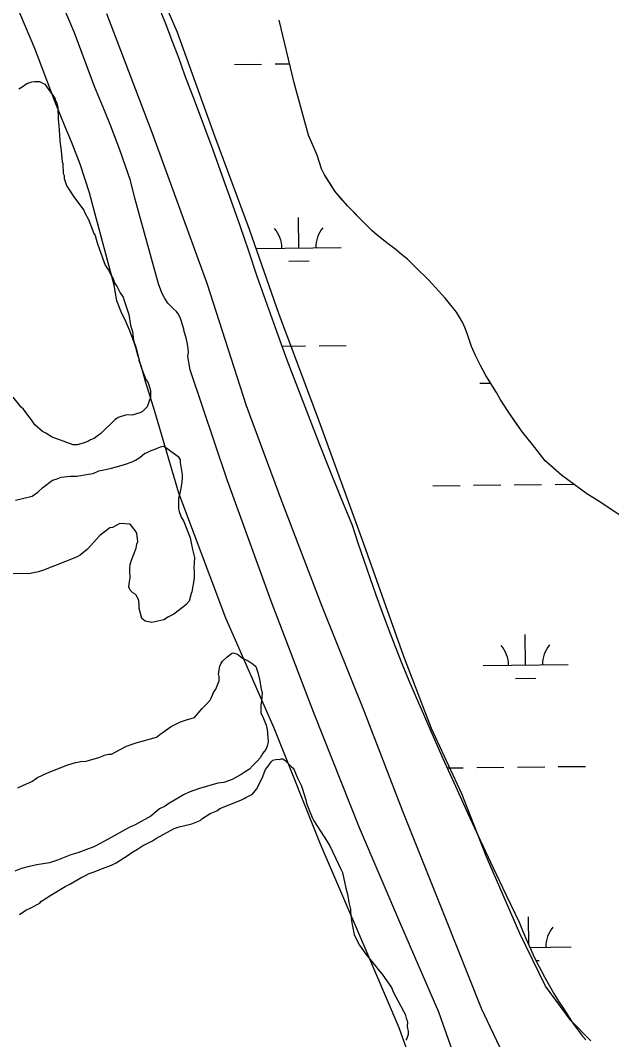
# Model space of a CAD drawing. Extents: x 3684037 to 3722149, y 433263 to 459021.
# Drawn here: x 3711769 to 3712466, y 447115 to 448315 of the extents above; entities that cross this region are included whole.
import ezdxf

# ---------------------------------------------------------------- set-up
doc = ezdxf.new("R2010")
doc.units = 0
for name, color, linetype in [('V-LEVE-TOET', 7, 'Continuous'), ('V-SITE-VEGE', 7, 'Continuous'), ('V-TOPO-SHOR', 7, 'Continuous'), ('V-WETL-SWMP', 7, 'Continuous')]:
    doc.layers.add(name, color=color, linetype=linetype)

msp = doc.modelspace()

# ---------------------------------------------------------------- linework, layer by layer
at = {"layer": 'V-LEVE-TOET'}
for points in [[(3712441.5, 447113.1), (3712418.2, 447137), (3712388.1, 447177.7), (3712357.9, 447239.6), (3712318.6, 447330.1), (3712289.5, 447404.3), (3712254, 447481), (3712221.5, 447566.1), (3712174.4, 447697.6), (3712120.1, 447847.4), (3712074.3, 447969), (3712039.5, 448068.9), (3711998.5, 448179.1), (3711954.7, 448301.2), (3711916.4, 448389.3)], [(3711870.8, 448323.4), (3711924.8, 448182.5), (3711989.1, 448006), (3712035.6, 447861.7), (3712077, 447749.5), (3712124.8, 447625.3), (3712174.5, 447501.2), (3712219.3, 447385), (3712269.5, 447259.4), (3712312.5, 447151.5), (3712337.5, 447098.6)]]:
    msp.add_lwpolyline(points, dxfattribs=at)
at = {"layer": 'V-SITE-VEGE'}
for points in [[(3711767.7, 448234.7), (3711771.6, 448237.2), (3711776.9, 448241.1), (3711782.8, 448242.9), (3711786, 448243.6), (3711791.9, 448243.5)], [(3711791.9, 448243.5), (3711798.3, 448240.2), (3711802.8, 448233.6), (3711809.9, 448223.8), (3711811.1, 448219.8), (3711812.4, 448217.9), (3711813.6, 448213.3), (3711814.1, 448199.6), (3711814.7, 448191.2), (3711815.3, 448186.6), (3711815.8, 448173.6), (3711817.6, 448161.8), (3711818.7, 448148.8), (3711819.4, 448146.9), (3711819.9, 448135.1), (3711821.1, 448132.5), (3711821.1, 448129.3), (3711823, 448123.4), (3711824.2, 448120.1), (3711833.2, 448106.3), (3711844.1, 448091.9), (3711845.3, 448088.6), (3711849.8, 448080.8), (3711856.1, 448064.4), (3711857.4, 448061.8), (3711859.9, 448053.3), (3711866.2, 448035.7), (3711869.3, 448027.2), (3711873.2, 448021.3), (3711876.4, 448014.7), (3711878.9, 448010.8), (3711880.8, 448005.6), (3711883.4, 448001.6), (3711887.2, 447994.4), (3711890.4, 447989.2), (3711891.6, 447985.3), (3711897.3, 447968.9), (3711899.1, 447956.5), (3711900.3, 447952.6), (3711901.6, 447948.7), (3711902.8, 447938.3), (3711905.9, 447929.1), (3711909.6, 447914.8), (3711912.1, 447905.6), (3711917.2, 447892.5), (3711919.1, 447889.9), (3711921, 447886), (3711922.9, 447879.5), (3711922.8, 447871), (3711921.5, 447867.8), (3711918.8, 447860), (3711913.5, 447854.8), (3711910.2, 447852.9), (3711906.3, 447851.7), (3711901.1, 447850.4), (3711894.6, 447850.5), (3711884.8, 447847.4), (3711880.8, 447844.8), (3711864.4, 447828.8), (3711859.8, 447825.6), (3711856.5, 447823), (3711851.9, 447821.1), (3711849.9, 447819.8), (3711843.4, 447817.3), (3711836.2, 447815.4), (3711831.7, 447815.5), (3711816.8, 447820.9), (3711807.1, 447824.2), (3711799.3, 447828.9)], [(3711799.3, 447828.9), (3711795.4, 447830.9), (3711786.4, 447838.8), (3711782.6, 447844.7), (3711779.4, 447848.6), (3711773, 447857.2), (3711770.4, 447859.8), (3711760.8, 447871.6)], [(3711763.9, 447750), (3711783.5, 447755), (3711790.1, 447759.5), (3711796, 447765.2), (3711807.2, 447773.6), (3711811.7, 447774.8), (3711817.6, 447777.4), (3711828.7, 447778.5), (3711835.9, 447778.4), (3711849.6, 447780.9), (3711855.4, 447781.5), (3711862, 447784.6), (3711871.8, 447786.5), (3711877, 447787.7), (3711892, 447792.1), (3711901.1, 447795.2), (3711905.1, 447797.1), (3711910.3, 447800.3), (3711916.2, 447805.5), (3711918.2, 447806.1), (3711923.4, 447808.6), (3711927.3, 447809.9), (3711934.5, 447813.1), (3711937.8, 447813.7), (3711941, 447812.3), (3711955.2, 447801.7), (3711957.8, 447797.8), (3711957.7, 447794.6), (3711960.2, 447780.2), (3711960.1, 447775.7), (3711959.4, 447768.5), (3711957.3, 447758.1), (3711955.9, 447752.3), (3711955.8, 447739.9), (3711956.4, 447736.7), (3711958.9, 447730.1), (3711962.1, 447724.9), (3711969.7, 447705.9), (3711970.9, 447700), (3711972.1, 447692.2), (3711974.6, 447682.4), (3711973.8, 447670.1), (3711974.4, 447666.2), (3711974.3, 447657.7), (3711971.5, 447642.1), (3711970.9, 447640.2), (3711968.2, 447631.1), (3711964.9, 447627.2), (3711962.2, 447624.7), (3711950.4, 447615.7), (3711943.9, 447612.5)], [(3711943.9, 447612.5), (3711938.6, 447609.3), (3711924.3, 447606.2), (3711916.5, 447607.6), (3711912.6, 447610.9), (3711909.5, 447622.7), (3711909.5, 447625.3), (3711909, 447631.8), (3711906.4, 447637.7), (3711904.5, 447639.7), (3711901.9, 447641), (3711898.7, 447644.3), (3711897.4, 447648.2), (3711897.5, 447651.5), (3711898.9, 447658.6), (3711898.3, 447666.4), (3711898.3, 447669.7), (3711899, 447674.2), (3711900.4, 447679.4), (3711905.8, 447693.7), (3711906.5, 447698.2), (3711907.8, 447701.4), (3711906.6, 447711.2), (3711904.7, 447714.5), (3711899, 447721.7), (3711886.6, 447722.5), (3711878.1, 447718.1), (3711874.8, 447717.5), (3711863, 447708.5), (3711859.7, 447704.6), (3711848.5, 447692.4), (3711840, 447685.3), (3711835.4, 447682.8), (3711796.8, 447667.6)], [(3711796.8, 447667.6), (3711790.9, 447665.7), (3711779.2, 447663.3), (3711756.4, 447663.6)], [(3712020.3, 447570.1), (3712025.5, 447568.7), (3712031.3, 447564.1), (3712037.8, 447560.8), (3712043.6, 447556.8), (3712046.8, 447554.2), (3712049.3, 447547), (3712051.8, 447537.2), (3712053, 447529.4), (3712054.2, 447522.8), (3712053.5, 447513.7), (3712052.8, 447508.5), (3712052.7, 447499.4), (3712055.8, 447492.9), (3712059, 447485), (3712060.2, 447479.8), (3712061.4, 447466.1), (3712060.7, 447461.6), (3712058.7, 447456.4), (3712055.3, 447451.9), (3712052, 447446.7), (3712048.7, 447442.9), (3712042.8, 447437.1), (3712039.5, 447433.2), (3712033, 447429.4), (3712029.7, 447426.8), (3712019.2, 447421.1), (3712009.4, 447417.3), (3712002.2, 447416.7), (3711980.7, 447410.5), (3711968.3, 447406.1), (3711961.7, 447402.9), (3711943.4, 447392.1), (3711940.1, 447389.5), (3711933.5, 447386.3), (3711923, 447378), (3711904.7, 447367.8), (3711897.5, 447364.6), (3711893.5, 447362.1), (3711876.5, 447352.5), (3711864.1, 447346.2), (3711856.2, 447341.7), (3711837.3, 447334.8), (3711828.8, 447332.3), (3711813.1, 447325.9), (3711803.9, 447322.8), (3711788.9, 447320.4), (3711779.8, 447318.5), (3711770.7, 447316), (3711762.8, 447312.9)], [(3711766.6, 447411.1), (3711773.1, 447414.3), (3711782.9, 447418.7), (3711789.5, 447423.2), (3711800.6, 447428.3), (3711811.1, 447432.7), (3711816.3, 447434.6), (3711825.5, 447438.4), (3711834.6, 447440.9), (3711837.2, 447441.5), (3711840.5, 447442.1), (3711847, 447442.7), (3711862, 447447), (3711869.9, 447450.2), (3711873.8, 447450.8), (3711877, 447450.8), (3711886.9, 447456.5), (3711894.7, 447460.3), (3711901.3, 447462.8), (3711907.1, 447464.7), (3711913, 447466), (3711930, 447471), (3711933.9, 447474.2), (3711943.1, 447480.6), (3711946.4, 447483.1), (3711958.2, 447488.8), (3711965.4, 447491.4), (3711971.9, 447493.2), (3711974.5, 447493.9), (3711983.7, 447504.8), (3711988.4, 447509.3), (3711993, 447514.5), (3711994.3, 447517), (3711997, 447523.5), (3711999.6, 447527.4), (3712003.7, 447537.1), (3712003.7, 447542.3), (3712003.1, 447545.6), (3712004.5, 447554.7), (3712005.9, 447557.9), (3712007.8, 447560.5), (3712013.1, 447565.6), (3712018.4, 447569.5), (3712020.3, 447570.1)], [(3711768.6, 447261.9), (3711775.8, 447267.1), (3711781, 447269.6), (3711792.2, 447275.3), (3711793.5, 447277.3), (3711798.7, 447280.4), (3711805.3, 447284.9), (3711822.3, 447295.1), (3711827.6, 447297.7), (3711842, 447306), (3711844, 447306.6), (3711850.5, 447310.4), (3711855.1, 447311.7), (3711866.2, 447316.1), (3711876.7, 447319.9), (3711882.5, 447323), (3711897.6, 447332.6), (3711900.9, 447335.2), (3711907.5, 447339), (3711913.4, 447342.9), (3711925.1, 447348.6), (3711929.7, 447351.8), (3711950.7, 447363.2), (3711956.6, 447365.1), (3711963.1, 447367), (3711971.6, 447368.8), (3711981.4, 447372.6), (3711983.4, 447374.6), (3711993.2, 447380.9), (3712001.1, 447384.1), (3712004.3, 447386.7), (3712029.2, 447396.8), (3712033.1, 447398.7), (3712035.1, 447400), (3712038.4, 447401.2), (3712042.9, 447403.8), (3712046.2, 447407.6), (3712047.6, 447409.6), (3712050.9, 447415.4), (3712051.6, 447417.3), (3712054.2, 447422.5), (3712057.6, 447430.9), (3712058.3, 447432.9), (3712061.6, 447436.7), (3712064.9, 447441.9), (3712066.8, 447443.8), (3712072.1, 447445.1), (3712075.3, 447444.4), (3712077.9, 447445.7), (3712081.2, 447443.7), (3712088.9, 447435.8), (3712090.8, 447434.4), (3712092.1, 447432.5), (3712095.2, 447424.6), (3712100.3, 447414.2), (3712101.6, 447410.9), (3712106, 447397.2), (3712106.6, 447393.3), (3712110.4, 447382.8), (3712113.5, 447375.6), (3712115.4, 447372.3), (3712127.6, 447353.3), (3712134, 447342.8), (3712144.1, 447321.9), (3712146.7, 447316), (3712149.2, 447311.4)], [(3712149.2, 447311.4), (3712152.9, 447293.1), (3712154.8, 447286), (3712156.6, 447276.2), (3712158.5, 447268.4), (3712158.4, 447264.4), (3712160.2, 447252.1), (3712161.4, 447246.2), (3712162.7, 447238.4), (3712165.8, 447231.8), (3712169, 447225.9), (3712176.7, 447215.4), (3712188.9, 447200.3), (3712190.8, 447197.7), (3712195.9, 447191.8), (3712204.9, 447178.6), (3712206.8, 447176), (3712208.7, 447170.8), (3712220.8, 447147.9), (3712222.7, 447144.6), (3712224, 447140), (3712225.2, 447136.8), (3712225.8, 447134.8), (3712225.1, 447130.2), (3712225.8, 447127.6), (3712226.4, 447124.4), (3712226.3, 447120.5), (3712225, 447115.9), (3712223.6, 447114)]]:
    msp.add_lwpolyline(points, dxfattribs=at)
at = {"layer": 'V-TOPO-SHOR'}
for points in [[(3712285.2, 447082.6), (3712262.5, 447146.9), (3712219.1, 447247.5), (3712169.2, 447364.1), (3712115.1, 447499.7), (3712065.1, 447631.2), (3712013.1, 447774.1), (3711969.4, 447903.7), (3711966.7, 447919.3), (3711967.4, 447924.5), (3711967.2, 447927.8), (3711966.9, 447931.5), (3711966.1, 447935.9), (3711965.1, 447940), (3711964.1, 447943.8), (3711962.4, 447949), (3711961.9, 447951.5), (3711960.6, 447956.6), (3711959, 447962), (3711957.8, 447965.3), (3711955.5, 447969.7), (3711953.3, 447972.5), (3711949.9, 447975.7), (3711946.7, 447978.7), (3711943.2, 447982.4), (3711939.1, 447988.4), (3711936, 447994.4), (3711932.2, 448005.1), (3711904.5, 448105.9), (3711899.1, 448126.7), (3711886.8, 448163.1), (3711876.2, 448190.8), (3711868.6, 448209.2), (3711856.8, 448237.4), (3711833.1, 448300.7), (3711782.8, 448419.2)], [(3712232.3, 447082.2), (3712215.9, 447128.6), (3712173.2, 447227.8), (3712123, 447345), (3712068.5, 447481.5), (3712011.4, 447611), (3711956.1, 447758.5), (3711927.9, 447854.8), (3711917, 447889.8), (3711911.7, 447908.4), (3711909.6, 447914.4), (3711909.3, 447917.1), (3711908.4, 447919.5), (3711905.7, 447929.9), (3711903.6, 447936.1), (3711898.6, 447949.5), (3711893.8, 447960.8), (3711888.4, 447972.2), (3711883.1, 447985.1), (3711879.8, 448003.3), (3711856.1, 448093), (3711851.1, 448112.4), (3711839.8, 448146.2), (3711829.8, 448172.2), (3711822.4, 448189.9), (3711810.3, 448219.1), (3711786.6, 448282.2), (3711736.8, 448399.4)], [(3712499.6, 447716.4), (3712450.9, 447748.8), (3712436.9, 447757.8), (3712406.9, 447779.6), (3712387.9, 447796.4), (3712373, 447815.9), (3712361.1, 447830.4), (3712351.9, 447843.6), (3712345.1, 447853.6), (3712339.3, 447862.5), (3712335, 447869.3), (3712330.6, 447877.1), (3712318.1, 447897.2), (3712311.6, 447909), (3712305.6, 447920.6), (3712301, 447931.2), (3712297.8, 447940.6), (3712296.3, 447945.4), (3712293.4, 447952.8), (3712290.5, 447959.8), (3712283.5, 447971.7), (3712278.7, 447977.7), (3712270, 447988.2), (3712250.6, 448009.5), (3712234.9, 448024.7), (3712225.5, 448034), (3712218.7, 448039.6), (3712212.1, 448045.2), (3712202.8, 448052.2), (3712197.9, 448056.1), (3712190, 448062.4), (3712183.8, 448067.6), (3712175.6, 448075.7), (3712168.7, 448083), (3712163.1, 448088.6), (3712154.9, 448097), (3712148.3, 448104.6), (3712140, 448114.3), (3712135.1, 448122.2), (3712127.9, 448133.6), (3712124.3, 448140.5), (3712119.2, 448156.6), (3712108.9, 448180.3), (3712092.1, 448241.8), (3712074.5, 448315.9)]]:
    msp.add_lwpolyline(points, dxfattribs=at)
at = {"layer": 'V-WETL-SWMP'}
for p, q in [((3712021.7, 448263.6), (3712053.7, 448264)), ((3712069.7, 448264.2), (3712086.8, 448264.4)), ((3712097.6, 448047.2), (3712097.2, 448083.2)), ((3712047.6, 448046.7), (3712147.6, 448047.8)), ((3712085.8, 448031.7), (3712109.8, 448032)), ((3712077.7, 447931.6), (3712105.5, 447931.9)), ((3712121.5, 447932.1), (3712153.5, 447932.5)), ((3712310.9, 447887.9), (3712323.8, 447888)), ((3712255.5, 447767.1), (3712287.5, 447767.5)), ((3712303.5, 447767.7), (3712335.5, 447768.1)), ((3712351.5, 447768.3), (3712383.5, 447768.6)), ((3712399.5, 447768.8), (3712421.4, 447769.1)), ((3712364.8, 447555.8), (3712364.4, 447591.8)), ((3712314.8, 447555.2), (3712414.8, 447556.4)), ((3712353, 447540.2), (3712377, 447540.5)), ((3712272.4, 447434.6), (3712291.3, 447434.9)), ((3712307.3, 447435), (3712339.3, 447435.4)), ((3712355.3, 447435.6), (3712387.3, 447436)), ((3712403.3, 447436.2), (3712435.3, 447436.5)), ((3712368.6, 447225.7), (3712368.2, 447259.1)), ((3712369.8, 447223.1), (3712418.6, 447223.7)), ((3712377, 447207.8), (3712380.8, 447207.8))]:
    msp.add_line(p, q, dxfattribs=at)
for points in [[(3711932.3, 448332), (3711940.3, 448311.9), (3711948.1, 448291.8), (3711955.7, 448271.6), (3711963, 448251.4), (3711974.3, 448221.9), (3711985.4, 448192.4), (3711996.3, 448162.8), (3712007, 448133.2), (3712017.5, 448103.5), (3712027.9, 448073.7), (3712038.1, 448043.9), (3712048.1, 448014), (3712059.7, 447981.1), (3712071.6, 447948.2), (3712083.6, 447915.5), (3712095.9, 447882.8), (3712108.4, 447850.2), (3712121.1, 447817.7), (3712134, 447785.2), (3712147.2, 447752.9), (3712160.5, 447720.6), (3712167.2, 447700), (3712174, 447679.5), (3712181.1, 447659), (3712188.3, 447638.7), (3712195.7, 447618.3), (3712203.3, 447598.1), (3712211.2, 447577.9), (3712219.1, 447557.8), (3712227.3, 447537.7), (3712235.7, 447517.8), (3712244.3, 447497.9), (3712253, 447478.1), (3712267.4, 447445.7), (3712282, 447413.3), (3712296.7, 447381.1), (3712311.6, 447348.9), (3712326.7, 447316.8), (3712342, 447284.8), (3712357.4, 447252.9), (3712361.2, 447243.2), (3712365.2, 447233.6), (3712369.3, 447224.1), (3712373.7, 447214.6), (3712378.2, 447205.3), (3712383, 447196), (3712387.9, 447186.9), (3712392.9, 447177.8), (3712398.2, 447168.8), (3712403.7, 447160), (3712409.3, 447151.2), (3712415.1, 447142.6), (3712418.1, 447137.6), (3712421.3, 447132.7), (3712424.7, 447127.9), (3712428.3, 447123.2), (3712432, 447118.7), (3712435.9, 447114.3)], [(3712436.9, 447757.8), (3712406.9, 447779.6), (3712387.9, 447796.4), (3712373, 447815.9), (3712361.1, 447830.4), (3712345.1, 447853.6), (3712339.3, 447862.5), (3712335, 447869.3), (3712330.6, 447877.1), (3712318.1, 447897.2), (3712311.6, 447909), (3712305.6, 447920.6), (3712301, 447931.2), (3712297.8, 447940.6), (3712296.3, 447945.4), (3712293.4, 447952.8), (3712290.5, 447959.8), (3712283.5, 447971.7), (3712278.7, 447977.7), (3712270, 447988.2), (3712250.6, 448009.5), (3712234.9, 448024.7), (3712225.5, 448034), (3712218.7, 448039.6), (3712212.1, 448045.2), (3712202.8, 448052.2), (3712190, 448062.4), (3712183.8, 448067.6), (3712175.6, 448075.7), (3712168.7, 448083), (3712154.9, 448097), (3712140, 448114.3), (3712127.9, 448133.6), (3712124.3, 448140.5), (3712119.2, 448156.6), (3712108.9, 448180.3), (3712092.1, 448241.8), (3712074.5, 448315.9)], [(3712499.6, 447716.4), (3712450.9, 447748.8), (3712436.9, 447757.8)]]:
    msp.add_lwpolyline(points, dxfattribs=at)
for centre, start, end in [((3712152.8, 448048.4), 139.8949, 181.4385), ((3712042.4, 448047.1), 359.8949, 41.4385), ((3712309.5, 447555.6), 359.8949, 41.4385), ((3712420, 447556.9), 139.8949, 181.4385), ((3712423.9, 447224.3), 139.8949, 181.4385)]:
    msp.add_arc(centre, 35.2, start, end, dxfattribs=at)

doc.saveas('drawing.dxf')
